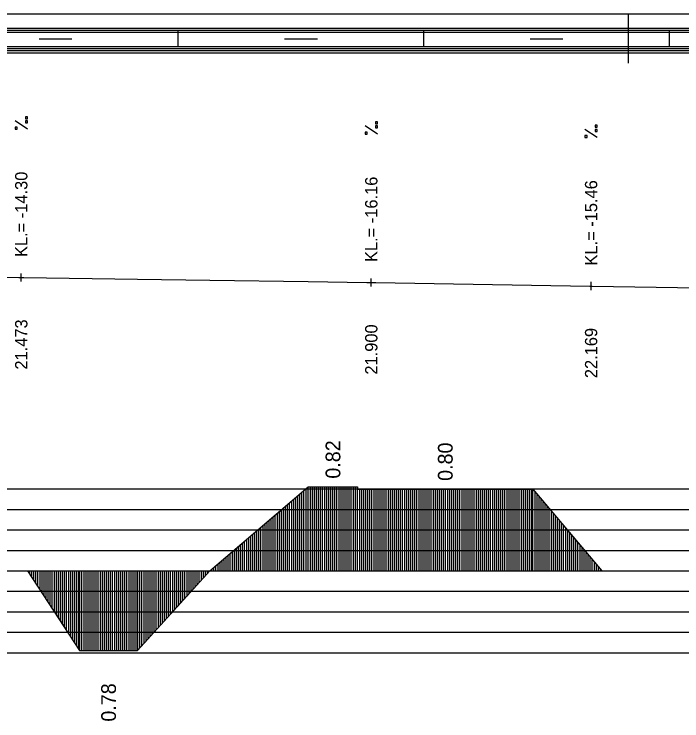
# Model space of a CAD drawing. Extents: x 2 to 10148, y 0 to 380.
# Drawn here: x 2445 to 2526.5, y 293.7 to 380 of the extents above; entities that cross this region are included whole.
import ezdxf

# ---------------------------------------------------------------- set-up
doc = ezdxf.new("R2010")
doc.units = 0
for name, color, linetype in [('NIVELETA_CARA', 7, 'Continuous'), ('NIVELETA_TEXT', 7, 'Continuous'), ('RAM', 7, 'Continuous'), ('ZRYCHL_CARA_C', 7, 'Continuous'), ('ZRYCHL_RASTR', 7, 'Continuous'), ('ZRYCHL_TEXT', 7, 'Continuous')]:
    doc.layers.add(name, color=color, linetype=linetype)

msp = doc.modelspace()

# ---------------------------------------------------------------- linework, layer by layer
at = {"layer": 'NIVELETA_CARA'}
for p, q in [((2407.623, 348.445), (2445.512, 347.836)), ((2445.826, 347.331), (2445.826, 348.331)), ((2445.512, 347.836), (2445.826, 347.831)), ((2445.826, 347.831), (2446.14, 347.827)), ((2446.14, 347.827), (2460.033, 347.625)), ((2460.033, 347.625), (2468.862, 347.497)), ((2468.862, 347.497), (2480.892, 347.323)), ((2480.892, 347.323), (2488.028, 347.227)), ((2488.028, 347.227), (2488.583, 347.22)), ((2488.583, 346.72), (2488.583, 347.72)), ((2488.583, 347.22), (2489.139, 347.211)), ((2489.139, 347.211), (2515.299, 346.788)), ((2515.438, 346.286), (2515.438, 347.286)), ((2515.299, 346.788), (2515.438, 346.786)), ((2515.438, 346.786), (2515.578, 346.784)), ((2515.578, 346.784), (2553.368, 346.2))]:
    msp.add_line(p, q, dxfattribs=at)
at = {"layer": 'NIVELETA_TEXT'}
for p, q in [((2446.573, 365.958), (2445.079, 366.949)), ((2446.574, 367.475), (2446.327, 367.475)), ((2446.327, 367.475), (2446.327, 367.232)), ((2446.327, 367.232), (2446.332, 367.227)), ((2446.327, 367.227), (2446.574, 367.227)), ((2446.574, 366.963), (2446.327, 366.963)), ((2446.327, 366.963), (2446.327, 366.72)), ((2446.574, 367.227), (2446.574, 367.475)), ((2446.574, 366.716), (2446.574, 366.963)), ((2445.327, 366.206), (2445.079, 366.206)), ((2445.079, 366.206), (2445.079, 365.963)), ((2445.327, 365.958), (2445.327, 366.206)), ((2446.327, 366.72), (2446.332, 366.716)), ((2446.327, 366.716), (2446.574, 366.716)), ((2489.33, 365.347), (2487.836, 366.338)), ((2489.331, 366.863), (2489.084, 366.863)), ((2489.084, 366.863), (2489.084, 366.62)), ((2489.084, 366.62), (2489.089, 366.616)), ((2489.084, 366.616), (2489.331, 366.616)), ((2489.331, 366.352), (2489.084, 366.352)), ((2489.084, 366.352), (2489.084, 366.109)), ((2489.084, 366.109), (2489.089, 366.104)), ((2489.084, 366.104), (2489.331, 366.104)), ((2489.331, 366.616), (2489.331, 366.863)), ((2489.331, 366.104), (2489.331, 366.352)), ((2516.186, 366.429), (2515.939, 366.429)), ((2515.939, 366.429), (2515.939, 366.186)), ((2515.939, 366.186), (2515.943, 366.182)), ((2515.939, 366.182), (2516.186, 366.182)), ((2516.186, 366.182), (2516.186, 366.429)), ((2445.079, 365.963), (2445.084, 365.958)), ((2445.079, 365.958), (2445.327, 365.958)), ((2488.084, 365.595), (2487.836, 365.595)), ((2487.836, 365.595), (2487.836, 365.352)), ((2487.836, 365.352), (2487.841, 365.347)), ((2487.836, 365.347), (2488.084, 365.347)), ((2488.084, 365.347), (2488.084, 365.595)), ((2516.185, 364.913), (2514.691, 365.904)), ((2514.939, 365.161), (2514.691, 365.161)), ((2514.691, 365.161), (2514.691, 364.918)), ((2514.939, 364.913), (2514.939, 365.161)), ((2516.186, 365.918), (2515.939, 365.918)), ((2515.939, 365.918), (2515.939, 365.675)), ((2515.939, 365.675), (2515.943, 365.67)), ((2515.939, 365.67), (2516.186, 365.67)), ((2516.186, 365.67), (2516.186, 365.918)), ((2514.691, 364.918), (2514.696, 364.913)), ((2514.691, 364.913), (2514.939, 364.913))]:
    msp.add_line(p, q, dxfattribs=at)
at = {"layer": 'RAM'}
for p, q in [((3155.543, 380), (2328.7, 380)), ((2520, 374), (2520, 380)), ((3155.543, 378.25), (2328.7, 378.25)), ((3155.543, 378), (2328.7, 378)), ((3155.543, 377.75), (2328.7, 377.75)), ((2465, 376), (2465, 378)), ((2495, 376), (2495, 378)), ((2525, 376), (2525, 378)), ((2448, 377), (2452, 377)), ((2478, 377), (2482, 377)), ((2508, 377), (2512, 377)), ((3155.543, 376), (2328.7, 376)), ((3155.543, 375.75), (2328.7, 375.75)), ((3155.543, 375.5), (2328.7, 375.5)), ((3155.543, 375.25), (2328.7, 375.25))]:
    msp.add_line(p, q, dxfattribs=at)
at = {"layer": 'ZRYCHL_CARA_C'}
for p, q in [((2468.862, 312), (2480.892, 322.26)), ((2480.612, 312), (2480.612, 322.021)), ((2480.862, 312), (2480.862, 322.234)), ((2480.892, 312), (2480.892, 322.26)), ((2480.892, 322.26), (2486.918, 322.26)), ((2481.142, 312), (2481.142, 322.26)), ((2481.392, 312), (2481.392, 322.26)), ((2481.642, 312), (2481.642, 322.26)), ((2481.892, 312), (2481.892, 322.26)), ((2482.142, 312), (2482.142, 322.26)), ((2482.392, 312), (2482.392, 322.26)), ((2482.642, 312), (2482.642, 322.26)), ((2482.892, 312), (2482.892, 322.26)), ((2483.142, 312), (2483.142, 322.26)), ((2483.392, 312), (2483.392, 322.26)), ((2483.642, 312), (2483.642, 322.26)), ((2483.892, 312), (2483.892, 322.26)), ((2484.142, 312), (2484.142, 322.26)), ((2484.392, 312), (2484.392, 322.26)), ((2484.642, 312), (2484.642, 322.26)), ((2484.892, 312), (2484.892, 322.26)), ((2485.142, 312), (2485.142, 322.26)), ((2485.392, 312), (2485.392, 322.26)), ((2485.642, 312), (2485.642, 322.26)), ((2485.892, 312), (2485.892, 322.26)), ((2486.142, 312), (2486.142, 322.26)), ((2486.392, 312), (2486.392, 322.26)), ((2486.642, 312), (2486.642, 322.26)), ((2486.892, 312), (2486.892, 322.26)), ((2486.918, 322.26), (2486.918, 321.988)), ((2479.612, 312), (2479.612, 321.168)), ((2479.862, 312), (2479.862, 321.381)), ((2480.112, 312), (2480.112, 321.595)), ((2480.362, 312), (2480.362, 321.808)), ((2486.918, 312), (2486.918, 321.988)), ((2486.918, 321.988), (2508.335, 321.988)), ((2487.168, 312), (2487.168, 321.988)), ((2487.418, 312), (2487.418, 321.988)), ((2487.668, 312), (2487.668, 321.988)), ((2487.918, 312), (2487.918, 321.988)), ((2488.168, 312), (2488.168, 321.988)), ((2488.418, 312), (2488.418, 321.988)), ((2488.668, 312), (2488.668, 321.988)), ((2488.918, 312), (2488.918, 321.988)), ((2489.168, 312), (2489.168, 321.988)), ((2489.418, 312), (2489.418, 321.988)), ((2489.668, 312), (2489.668, 321.988)), ((2489.918, 312), (2489.918, 321.988)), ((2490.168, 312), (2490.168, 321.988)), ((2490.418, 312), (2490.418, 321.988)), ((2490.668, 312), (2490.668, 321.988)), ((2490.918, 312), (2490.918, 321.988)), ((2491.168, 312), (2491.168, 321.988)), ((2491.418, 312), (2491.418, 321.988)), ((2491.668, 312), (2491.668, 321.988)), ((2491.918, 312), (2491.918, 321.988)), ((2492.168, 312), (2492.168, 321.988)), ((2492.418, 312), (2492.418, 321.988)), ((2492.668, 312), (2492.668, 321.988)), ((2492.918, 312), (2492.918, 321.988)), ((2493.168, 312), (2493.168, 321.988)), ((2493.418, 312), (2493.418, 321.988)), ((2493.668, 312), (2493.668, 321.988)), ((2493.918, 312), (2493.918, 321.988)), ((2494.168, 312), (2494.168, 321.988)), ((2494.418, 312), (2494.418, 321.988)), ((2494.668, 312), (2494.668, 321.988)), ((2494.918, 312), (2494.918, 321.988)), ((2495.168, 312), (2495.168, 321.988)), ((2495.418, 312), (2495.418, 321.988)), ((2495.668, 312), (2495.668, 321.988)), ((2495.918, 312), (2495.918, 321.988)), ((2496.168, 312), (2496.168, 321.988)), ((2496.418, 312), (2496.418, 321.988)), ((2496.668, 312), (2496.668, 321.988)), ((2496.918, 312), (2496.918, 321.988)), ((2497.168, 312), (2497.168, 321.988)), ((2497.418, 312), (2497.418, 321.988)), ((2497.668, 312), (2497.668, 321.988)), ((2497.918, 312), (2497.918, 321.988)), ((2498.168, 312), (2498.168, 321.988)), ((2498.418, 312), (2498.418, 321.988)), ((2498.668, 312), (2498.668, 321.988)), ((2498.918, 312), (2498.918, 321.988)), ((2499.168, 312), (2499.168, 321.988)), ((2499.418, 312), (2499.418, 321.988)), ((2499.668, 312), (2499.668, 321.988)), ((2499.918, 312), (2499.918, 321.988)), ((2500.168, 312), (2500.168, 321.988)), ((2500.418, 312), (2500.418, 321.988)), ((2500.668, 312), (2500.668, 321.988)), ((2500.918, 312), (2500.918, 321.988)), ((2501.168, 312), (2501.168, 321.988)), ((2501.418, 312), (2501.418, 321.988)), ((2501.668, 312), (2501.668, 321.988)), ((2501.918, 312), (2501.918, 321.988)), ((2502.168, 312), (2502.168, 321.988)), ((2502.418, 312), (2502.418, 321.988)), ((2502.668, 312), (2502.668, 321.988)), ((2502.918, 312), (2502.918, 321.988)), ((2503.168, 312), (2503.168, 321.988)), ((2503.418, 312), (2503.418, 321.988)), ((2503.668, 312), (2503.668, 321.988)), ((2503.918, 312), (2503.918, 321.988)), ((2504.168, 312), (2504.168, 321.988)), ((2504.418, 312), (2504.418, 321.988)), ((2504.668, 312), (2504.668, 321.988)), ((2504.918, 312), (2504.918, 321.988)), ((2505.168, 312), (2505.168, 321.988)), ((2505.418, 312), (2505.418, 321.988)), ((2505.668, 312), (2505.668, 321.988)), ((2505.918, 312), (2505.918, 321.988)), ((2506.168, 312), (2506.168, 321.988)), ((2506.418, 312), (2506.418, 321.988)), ((2506.668, 312), (2506.668, 321.988)), ((2506.918, 312), (2506.918, 321.988)), ((2507.168, 312), (2507.168, 321.988)), ((2507.418, 312), (2507.418, 321.988)), ((2507.668, 312), (2507.668, 321.988)), ((2507.918, 312), (2507.918, 321.988)), ((2508.168, 312), (2508.168, 321.988)), ((2508.335, 312), (2508.335, 321.988)), ((2508.335, 321.988), (2516.735, 312)), ((2508.585, 312), (2508.585, 321.691)), ((2508.835, 312), (2508.835, 321.394)), ((2478.612, 312), (2478.612, 320.315)), ((2478.862, 312), (2478.862, 320.529)), ((2479.112, 312), (2479.112, 320.742)), ((2479.362, 312), (2479.362, 320.955)), ((2509.085, 312), (2509.085, 321.097)), ((2509.335, 312), (2509.335, 320.799)), ((2509.585, 312), (2509.585, 320.502)), ((2477.612, 312), (2477.612, 319.462)), ((2477.862, 312), (2477.862, 319.676)), ((2478.112, 312), (2478.112, 319.889)), ((2478.362, 312), (2478.362, 320.102)), ((2509.835, 312), (2509.835, 320.205)), ((2510.085, 312), (2510.085, 319.907)), ((2510.335, 312), (2510.335, 319.61)), ((2476.612, 312), (2476.612, 318.61)), ((2476.862, 312), (2476.862, 318.823)), ((2477.112, 312), (2477.112, 319.036)), ((2477.362, 312), (2477.362, 319.249)), ((2510.585, 312), (2510.585, 319.313)), ((2510.835, 312), (2510.835, 319.016)), ((2511.085, 312), (2511.085, 318.718)), ((2475.612, 312), (2475.612, 317.757)), ((2475.862, 312), (2475.862, 317.97)), ((2476.112, 312), (2476.112, 318.183)), ((2476.362, 312), (2476.362, 318.396)), ((2511.335, 312), (2511.335, 318.421)), ((2511.585, 312), (2511.585, 318.124)), ((2511.835, 312), (2511.835, 317.827)), ((2474.612, 312), (2474.612, 316.904)), ((2474.862, 312), (2474.862, 317.117)), ((2475.112, 312), (2475.112, 317.33)), ((2475.362, 312), (2475.362, 317.544)), ((2512.085, 312), (2512.085, 317.529)), ((2512.335, 312), (2512.335, 317.232)), ((2512.585, 312), (2512.585, 316.935)), ((2473.612, 312), (2473.612, 316.051)), ((2473.862, 312), (2473.862, 316.264)), ((2474.112, 312), (2474.112, 316.477)), ((2474.362, 312), (2474.362, 316.691)), ((2512.835, 312), (2512.835, 316.637)), ((2513.085, 312), (2513.085, 316.34)), ((2513.335, 312), (2513.335, 316.043)), ((2472.612, 312), (2472.612, 315.198)), ((2472.862, 312), (2472.862, 315.411)), ((2473.112, 312), (2473.112, 315.625)), ((2473.362, 312), (2473.362, 315.838)), ((2513.585, 312), (2513.585, 315.746)), ((2513.835, 312), (2513.835, 315.448)), ((2514.085, 312), (2514.085, 315.151)), ((2471.612, 312), (2471.612, 314.345)), ((2471.862, 312), (2471.862, 314.559)), ((2472.112, 312), (2472.112, 314.772)), ((2472.362, 312), (2472.362, 314.985)), ((2514.335, 312), (2514.335, 314.854)), ((2514.585, 312), (2514.585, 314.557)), ((2514.835, 312), (2514.835, 314.259)), ((2470.612, 312), (2470.612, 313.492)), ((2470.862, 312), (2470.862, 313.706)), ((2471.112, 312), (2471.112, 313.919)), ((2471.362, 312), (2471.362, 314.132)), ((2515.085, 312), (2515.085, 313.962)), ((2515.335, 312), (2515.335, 313.665)), ((2515.585, 312), (2515.585, 313.367)), ((2469.612, 312), (2469.612, 312.64)), ((2469.862, 312), (2469.862, 312.853)), ((2470.112, 312), (2470.112, 313.066)), ((2470.362, 312), (2470.362, 313.279)), ((2515.835, 312), (2515.835, 313.07)), ((2516.085, 312), (2516.085, 312.773)), ((2328.7, 312), (3155.543, 312)), ((2446.579, 312), (2452.949, 302.281)), ((2446.829, 312), (2446.829, 311.619)), ((2447.079, 312), (2447.079, 311.237)), ((2447.329, 312), (2447.329, 310.856)), ((2447.579, 312), (2447.579, 310.474)), ((2447.829, 312), (2447.829, 310.093)), ((2448.079, 312), (2448.079, 309.711)), ((2448.329, 312), (2448.329, 309.33)), ((2448.579, 312), (2448.579, 308.949)), ((2448.829, 312), (2448.829, 308.567)), ((2449.079, 312), (2449.079, 308.186)), ((2449.329, 312), (2449.329, 307.804)), ((2449.579, 312), (2449.579, 307.423)), ((2449.829, 312), (2449.829, 307.041)), ((2450.079, 312), (2450.079, 306.66)), ((2450.329, 312), (2450.329, 306.279)), ((2450.579, 312), (2450.579, 305.897)), ((2450.829, 312), (2450.829, 305.516)), ((2451.079, 312), (2451.079, 305.134)), ((2451.329, 312), (2451.329, 304.753)), ((2451.579, 312), (2451.579, 304.371)), ((2451.829, 312), (2451.829, 303.99)), ((2452.079, 312), (2452.079, 303.609)), ((2452.329, 312), (2452.329, 303.227)), ((2452.579, 312), (2452.579, 302.846)), ((2452.829, 312), (2452.829, 302.464)), ((2452.949, 312), (2452.949, 302.281)), ((2453.199, 312), (2453.199, 302.281)), ((2453.449, 312), (2453.449, 302.281)), ((2453.699, 312), (2453.699, 302.281)), ((2453.949, 312), (2453.949, 302.281)), ((2454.199, 312), (2454.199, 302.281)), ((2454.449, 312), (2454.449, 302.281)), ((2454.699, 312), (2454.699, 302.281)), ((2454.949, 312), (2454.949, 302.281)), ((2455.199, 312), (2455.199, 302.281)), ((2455.449, 312), (2455.449, 302.281)), ((2455.699, 312), (2455.699, 302.281)), ((2455.949, 312), (2455.949, 302.281)), ((2456.199, 312), (2456.199, 302.281)), ((2456.449, 312), (2456.449, 302.281)), ((2456.699, 312), (2456.699, 302.281)), ((2456.949, 312), (2456.949, 302.281)), ((2457.199, 312), (2457.199, 302.281)), ((2457.449, 312), (2457.449, 302.281)), ((2457.699, 312), (2457.699, 302.281)), ((2457.949, 312), (2457.949, 302.281)), ((2458.199, 312), (2458.199, 302.281)), ((2458.449, 312), (2458.449, 302.281)), ((2458.699, 312), (2458.699, 302.281)), ((2458.949, 312), (2458.949, 302.281)), ((2459.199, 312), (2459.199, 302.281)), ((2459.449, 312), (2459.449, 302.281)), ((2459.699, 312), (2459.699, 302.281)), ((2459.949, 312), (2459.949, 302.281)), ((2460.033, 312), (2460.033, 302.281)), ((2460.033, 302.281), (2468.862, 312)), ((2460.283, 312), (2460.283, 302.556)), ((2460.533, 312), (2460.533, 302.832)), ((2460.783, 312), (2460.783, 303.107)), ((2461.033, 312), (2461.033, 303.382)), ((2461.283, 312), (2461.283, 303.657)), ((2461.533, 312), (2461.533, 303.933)), ((2461.783, 312), (2461.783, 304.208)), ((2462.033, 312), (2462.033, 304.483)), ((2462.283, 312), (2462.283, 304.758)), ((2462.533, 312), (2462.533, 305.033)), ((2462.783, 312), (2462.783, 305.309)), ((2463.033, 312), (2463.033, 305.584)), ((2463.283, 312), (2463.283, 305.859)), ((2463.533, 312), (2463.533, 306.134)), ((2463.783, 312), (2463.783, 306.409)), ((2464.033, 312), (2464.033, 306.685)), ((2464.283, 312), (2464.283, 306.96)), ((2464.533, 312), (2464.533, 307.235)), ((2464.783, 312), (2464.783, 307.51)), ((2465.033, 312), (2465.033, 307.785)), ((2465.283, 312), (2465.283, 308.061)), ((2465.533, 312), (2465.533, 308.336)), ((2465.783, 312), (2465.783, 308.611)), ((2466.033, 312), (2466.033, 308.886)), ((2466.283, 312), (2466.283, 309.161)), ((2466.533, 312), (2466.533, 309.437)), ((2466.783, 312), (2466.783, 309.712)), ((2467.033, 312), (2467.033, 309.987)), ((2467.283, 312), (2467.283, 310.262)), ((2467.533, 312), (2467.533, 310.537)), ((2467.783, 312), (2467.783, 310.813)), ((2468.033, 312), (2468.033, 311.088)), ((2468.283, 312), (2468.283, 311.363)), ((2468.533, 312), (2468.533, 311.638)), ((2468.783, 312), (2468.783, 311.913)), ((2469.112, 312), (2469.112, 312.213)), ((2469.362, 312), (2469.362, 312.426)), ((2516.335, 312), (2516.335, 312.476)), ((2516.585, 312), (2516.585, 312.178)), ((2452.949, 302.281), (2460.033, 302.281))]:
    msp.add_line(p, q, dxfattribs=at)
at = {"layer": 'ZRYCHL_RASTR'}
for p, q in [((2420.065, 322), (2618, 322)), ((2419.89, 319.5), (2618, 319.5)), ((2419.93, 317), (2618, 317)), ((2419.934, 314.5), (2618, 314.5)), ((2420.724, 309.5), (2618, 309.5)), ((2420.812, 307), (2618, 307)), ((2420.944, 304.5), (2618, 304.5)), ((2420.812, 302), (2618, 302))]:
    msp.add_line(p, q, dxfattribs=at)

# ---------------------------------------------------------------- texts
at = {"layer": 'NIVELETA_TEXT'}
for s, p in [('KL.= -14.30', (2446.576, 350.331)), ('KL.= -16.16', (2489.334, 349.72)), ('KL.= -15.46', (2516.188, 349.286)), ('21.473', (2446.576, 336.581)), ('21.900', (2489.334, 335.97)), ('22.169', (2516.188, 335.536))]:
    msp.add_text(s, height=1.5, rotation=90, dxfattribs=at).set_placement(p)
at = {"layer": 'ZRYCHL_TEXT'}
for s, p in [('0.82', (2484.805, 323.26)), ('0.80', (2498.526, 322.988)), ('0.78', (2457.391, 293.581))]:
    msp.add_text(s, height=1.8, rotation=90, dxfattribs=at).set_placement(p)

doc.saveas('drawing.dxf')
